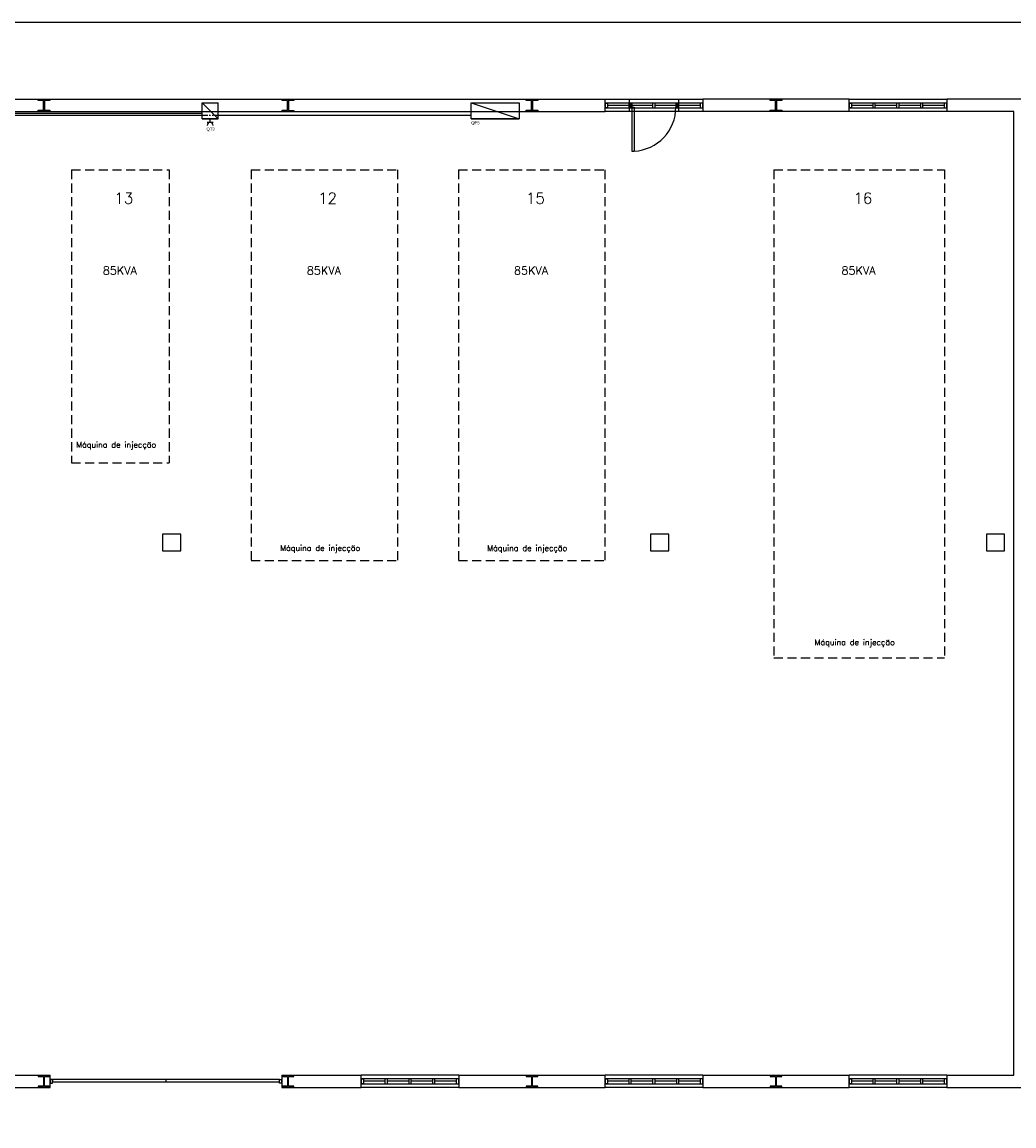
# Model space of a CAD drawing. Header units: millimetres. Extents: x -559 to 10735, y -2326 to 222.
# Tile 482 of 656: x 4065 to 4174, y -1967 to -1845. Entities that reach past the tile are written whole.
import ezdxf

# ---------------------------------------------------------------- set-up
doc = ezdxf.new("R2010")
doc.units = ezdxf.units.MM
doc.header["$LTSCALE"] = 4
doc.linetypes.add('ACANSTGB', pattern=[0.354331, 0.15748, -0.03937, 0.03937, -0.03937, 0.03937, -0.03937])
doc.linetypes.add('HIDDEN', pattern=[0.375, 0.25, -0.125])
for name, color, linetype in [('Alimentaçao dos Q.E. e Cargas', 2, 'Continuous'), ('Circuito de Tomadas', 3, 'Continuous'), ('Extremos da Area Total', 253, 'Continuous'), ('Planta Baixa', 251, 'Continuous')]:
    doc.layers.add(name, color=color, linetype=linetype)
doc.styles.add('ROMANS8', font='romans8', dxfattribs={"height": 0.2})

# ---------------------------------------------------------------- blocks, each defined once
blk = doc.blocks.new('AUW01D3S-flat-27-flat-1')
at = {"color": 9}
for p, q in [((0, 0.125), (-2, 0.125)), ((0, -0.125), (-2, -0.125))]:
    blk.add_line(p, q, dxfattribs=at)
blk = doc.blocks.new('AUD18D1S-flat-57-flat-1')
at = {"color": 9}
for p, q in [((-2, -0.125), (-2, 0.125)), ((0, 0.125), (0, -0.125))]:
    blk.add_line(p, q, dxfattribs=at)
blk = doc.blocks.new('AUD19D1S-flat-57-flat-1')
at = {"color": 9}
for p, q in [((-2, 0), (-2, 0)), ((0, 0), (0, 0))]:
    blk.add_line(p, q, dxfattribs=at)
blk = doc.blocks.new('AUD37D1S-flat-177-flat-1')
at = {"color": 9}
for p, q in [((-0.05, 0.05), (-0.05, -0.05)), ((0, 0.05), (-0.05, 0.05)), ((0, -0.05), (0, 0.05)), ((-0.05, -0.05), (0, -0.05))]:
    blk.add_line(p, q, dxfattribs=at)
at = {"color": 9, "width": 0.5, "flags": 3}
for p in [(-0.05, 0), (-0.05, -0.05)]:
    blk.add_attdef('JAMBPT', p, '', height=0.01, rotation=180, dxfattribs=at)
at = {"color": 9, "oblique": 36.8699, "width": 1.25, "flags": 3}
for p in [(-0.05, 0.05), (-0.05, 0), (-0.05, -0.05)]:
    blk.add_attdef('JAMBPT', p, '', height=0.00632, rotation=243.4349, dxfattribs=at)
blk = doc.blocks.new('AUD37D1S-flat-176-flat-1')
at = {"color": 9}
for p, q in [((0, -0.05), (0, 0.05)), ((0, 0.05), (0.05, 0.05)), ((0.05, 0.05), (0.05, -0.05)), ((0.05, -0.05), (0, -0.05))]:
    blk.add_line(p, q, dxfattribs=at)
at = {"color": 9, "text_generation_flag": 4, "width": 1.25, "flags": 3}
for p in [(0.05, 0.05), (0.05, 0), (0.05, -0.05)]:
    blk.add_attdef('JAMBPT', p, '', height=0.00632, rotation=296.5651, dxfattribs=at)
at = {"color": 9, "text_generation_flag": 4, "width": 0.5, "flags": 3}
for p in [(0.05, 0), (0.05, -0.05)]:
    blk.add_attdef('JAMBPT', p, '', height=0.01, dxfattribs=at)
blk = doc.blocks.new('AUD40D1S-flat-54-flat-1')
at = {"color": 9}
for p, q in [((-1, 0.05), (-1, -0.05)), ((1, 0.05), (-1, 0.05)), ((1, -0.05), (1, 0.05)), ((-1, -0.05), (1, -0.05))]:
    blk.add_line(p, q, dxfattribs=at)
blk = doc.blocks.new('AUD40D1S-flat-53-flat-1')
at = {"color": 9}
for p, q in [((-1, 0.05), (-1, -0.05)), ((1, 0.05), (-1, 0.05)), ((1, -0.05), (1, 0.05)), ((-1, -0.05), (1, -0.05))]:
    blk.add_line(p, q, dxfattribs=at)
blk = doc.blocks.new('AUD37D1S-flat-175-flat-1')
at = {"color": 9}
for p, q in [((-0.05, 0.05), (-0.05, -0.05)), ((0, 0.05), (-0.05, 0.05)), ((0, -0.05), (0, 0.05)), ((-0.05, -0.05), (0, -0.05))]:
    blk.add_line(p, q, dxfattribs=at)
at = {"color": 9, "width": 0.5, "flags": 3}
for p in [(-0.05, 0), (-0.05, -0.05)]:
    blk.add_attdef('JAMBPT', p, '', height=0.01, rotation=180, dxfattribs=at)
at = {"color": 9, "oblique": 36.8699, "width": 1.25, "flags": 3}
for p in [(-0.05, 0.05), (-0.05, 0), (-0.05, -0.05)]:
    blk.add_attdef('JAMBPT', p, '', height=0.00632, rotation=243.4349, dxfattribs=at)
blk = doc.blocks.new('AUD37D1S-flat-174-flat-1')
at = {"color": 9}
for p, q in [((-0.05, 0.05), (-0.05, -0.05)), ((0, 0.05), (-0.05, 0.05)), ((0, -0.05), (0, 0.05)), ((-0.05, -0.05), (0, -0.05))]:
    blk.add_line(p, q, dxfattribs=at)
at = {"color": 9, "width": 0.5, "flags": 3}
for p in [(-0.05, 0), (-0.05, -0.05)]:
    blk.add_attdef('JAMBPT', p, '', height=0.01, rotation=180, dxfattribs=at)
at = {"color": 9, "oblique": 36.8699, "width": 1.25, "flags": 3}
for p in [(-0.05, 0.05), (-0.05, 0), (-0.05, -0.05)]:
    blk.add_attdef('JAMBPT', p, '', height=0.00632, rotation=243.4349, dxfattribs=at)
blk = doc.blocks.new('AUD37D1S-flat-173-flat-1')
at = {"color": 9}
for p, q in [((-0.05, 0.05), (-0.05, -0.05)), ((0, 0.05), (-0.05, 0.05)), ((0, -0.05), (0, 0.05)), ((-0.05, -0.05), (0, -0.05))]:
    blk.add_line(p, q, dxfattribs=at)
at = {"color": 9, "width": 0.5, "flags": 3}
for p in [(-0.05, 0), (-0.05, -0.05)]:
    blk.add_attdef('JAMBPT', p, '', height=0.01, rotation=180, dxfattribs=at)
at = {"color": 9, "oblique": 36.8699, "width": 1.25, "flags": 3}
for p in [(-0.05, 0.05), (-0.05, 0), (-0.05, -0.05)]:
    blk.add_attdef('JAMBPT', p, '', height=0.00632, rotation=243.4349, dxfattribs=at)
blk = doc.blocks.new('AUW01D1S-flat-88-flat-1')
at = {"color": 9}
blk.add_line((0.21875, 0), (-0.21875, 0), dxfattribs=at)
blk = doc.blocks.new('AUW01D1S-flat-87-flat-1')
at = {"color": 9}
blk.add_line((0.21875, 0), (-0.21875, 0), dxfattribs=at)
blk = doc.blocks.new('AUW01D1S-flat-86-flat-1')
at = {"color": 9}
blk.add_line((0.21875, 0), (-0.21875, 0), dxfattribs=at)
blk = doc.blocks.new('AUW01D1S-flat-85-flat-1')
at = {"color": 9}
blk.add_line((0.21875, 0), (-0.21875, 0), dxfattribs=at)
blk = doc.blocks.new('AUW01D3S-flat-26-flat-1')
at = {"color": 9}
for p, q in [((0, 0.125), (-2, 0.125)), ((0, -0.125), (-2, -0.125))]:
    blk.add_line(p, q, dxfattribs=at)
blk = doc.blocks.new('AUD18D1S-flat-56-flat-1')
at = {"color": 9}
for p, q in [((-2, -0.125), (-2, 0.125)), ((0, 0.125), (0, -0.125))]:
    blk.add_line(p, q, dxfattribs=at)
blk = doc.blocks.new('AUD19D1S-flat-56-flat-1')
at = {"color": 9}
for p, q in [((-2, 0), (-2, 0)), ((0, 0), (0, 0))]:
    blk.add_line(p, q, dxfattribs=at)
blk = doc.blocks.new('AUD37D1S-flat-172-flat-1')
at = {"color": 9}
for p, q in [((-0.05, 0.05), (-0.05, -0.05)), ((0, 0.05), (-0.05, 0.05)), ((0, -0.05), (0, 0.05)), ((-0.05, -0.05), (0, -0.05))]:
    blk.add_line(p, q, dxfattribs=at)
at = {"color": 9, "width": 0.5, "flags": 3}
for p in [(-0.05, 0), (-0.05, -0.05)]:
    blk.add_attdef('JAMBPT', p, '', height=0.01, rotation=180, dxfattribs=at)
at = {"color": 9, "oblique": 36.8699, "width": 1.25, "flags": 3}
for p in [(-0.05, 0.05), (-0.05, 0), (-0.05, -0.05)]:
    blk.add_attdef('JAMBPT', p, '', height=0.00632, rotation=243.4349, dxfattribs=at)
blk = doc.blocks.new('AUD37D1S-flat-171-flat-1')
at = {"color": 9}
for p, q in [((0, -0.05), (0, 0.05)), ((0, 0.05), (0.05, 0.05)), ((0.05, 0.05), (0.05, -0.05)), ((0.05, -0.05), (0, -0.05))]:
    blk.add_line(p, q, dxfattribs=at)
at = {"color": 9, "text_generation_flag": 4, "width": 1.25, "flags": 3}
for p in [(0.05, 0.05), (0.05, 0), (0.05, -0.05)]:
    blk.add_attdef('JAMBPT', p, '', height=0.00632, rotation=296.5651, dxfattribs=at)
at = {"color": 9, "text_generation_flag": 4, "width": 0.5, "flags": 3}
for p in [(0.05, 0), (0.05, -0.05)]:
    blk.add_attdef('JAMBPT', p, '', height=0.01, dxfattribs=at)
blk = doc.blocks.new('AUD40D1S-flat-52-flat-1')
at = {"color": 9}
for p, q in [((-1, 0.05), (-1, -0.05)), ((1, 0.05), (-1, 0.05)), ((1, -0.05), (1, 0.05)), ((-1, -0.05), (1, -0.05))]:
    blk.add_line(p, q, dxfattribs=at)
blk = doc.blocks.new('AUD40D1S-flat-51-flat-1')
at = {"color": 9}
for p, q in [((-1, 0.05), (-1, -0.05)), ((1, 0.05), (-1, 0.05)), ((1, -0.05), (1, 0.05)), ((-1, -0.05), (1, -0.05))]:
    blk.add_line(p, q, dxfattribs=at)
blk = doc.blocks.new('AUD37D1S-flat-170-flat-1')
at = {"color": 9}
for p, q in [((-0.05, 0.05), (-0.05, -0.05)), ((0, 0.05), (-0.05, 0.05)), ((0, -0.05), (0, 0.05)), ((-0.05, -0.05), (0, -0.05))]:
    blk.add_line(p, q, dxfattribs=at)
at = {"color": 9, "width": 0.5, "flags": 3}
for p in [(-0.05, 0), (-0.05, -0.05)]:
    blk.add_attdef('JAMBPT', p, '', height=0.01, rotation=180, dxfattribs=at)
at = {"color": 9, "oblique": 36.8699, "width": 1.25, "flags": 3}
for p in [(-0.05, 0.05), (-0.05, 0), (-0.05, -0.05)]:
    blk.add_attdef('JAMBPT', p, '', height=0.00632, rotation=243.4349, dxfattribs=at)
blk = doc.blocks.new('AUD37D1S-flat-169-flat-1')
at = {"color": 9}
for p, q in [((-0.05, 0.05), (-0.05, -0.05)), ((0, 0.05), (-0.05, 0.05)), ((0, -0.05), (0, 0.05)), ((-0.05, -0.05), (0, -0.05))]:
    blk.add_line(p, q, dxfattribs=at)
at = {"color": 9, "width": 0.5, "flags": 3}
for p in [(-0.05, 0), (-0.05, -0.05)]:
    blk.add_attdef('JAMBPT', p, '', height=0.01, rotation=180, dxfattribs=at)
at = {"color": 9, "oblique": 36.8699, "width": 1.25, "flags": 3}
for p in [(-0.05, 0.05), (-0.05, 0), (-0.05, -0.05)]:
    blk.add_attdef('JAMBPT', p, '', height=0.00632, rotation=243.4349, dxfattribs=at)
blk = doc.blocks.new('AUD37D1S-flat-168-flat-1')
at = {"color": 9}
for p, q in [((-0.05, 0.05), (-0.05, -0.05)), ((0, 0.05), (-0.05, 0.05)), ((0, -0.05), (0, 0.05)), ((-0.05, -0.05), (0, -0.05))]:
    blk.add_line(p, q, dxfattribs=at)
at = {"color": 9, "width": 0.5, "flags": 3}
for p in [(-0.05, 0), (-0.05, -0.05)]:
    blk.add_attdef('JAMBPT', p, '', height=0.01, rotation=180, dxfattribs=at)
at = {"color": 9, "oblique": 36.8699, "width": 1.25, "flags": 3}
for p in [(-0.05, 0.05), (-0.05, 0), (-0.05, -0.05)]:
    blk.add_attdef('JAMBPT', p, '', height=0.00632, rotation=243.4349, dxfattribs=at)
blk = doc.blocks.new('AUW01D1S-flat-84-flat-1')
at = {"color": 9}
blk.add_line((0.21875, 0), (-0.21875, 0), dxfattribs=at)
blk = doc.blocks.new('AUW01D1S-flat-83-flat-1')
at = {"color": 9}
blk.add_line((0.21875, 0), (-0.21875, 0), dxfattribs=at)
blk = doc.blocks.new('AUW01D1S-flat-82-flat-1')
at = {"color": 9}
blk.add_line((0.21875, 0), (-0.21875, 0), dxfattribs=at)
blk = doc.blocks.new('AUW01D1S-flat-81-flat-1')
at = {"color": 9}
blk.add_line((0.21875, 0), (-0.21875, 0), dxfattribs=at)
blk = doc.blocks.new('AUW01D3S-flat-25-flat-1')
at = {"color": 9}
for p, q in [((0, 0.125), (-2, 0.125)), ((0, -0.125), (-2, -0.125))]:
    blk.add_line(p, q, dxfattribs=at)
blk = doc.blocks.new('AUD18D1S-flat-55-flat-1')
at = {"color": 9}
for p, q in [((-2, -0.125), (-2, 0.125)), ((0, 0.125), (0, -0.125))]:
    blk.add_line(p, q, dxfattribs=at)
blk = doc.blocks.new('AUD19D1S-flat-55-flat-1')
at = {"color": 9}
for p, q in [((-2, 0), (-2, 0)), ((0, 0), (0, 0))]:
    blk.add_line(p, q, dxfattribs=at)
blk = doc.blocks.new('AUD37D1S-flat-167-flat-1')
at = {"color": 9}
for p, q in [((-0.05, 0.05), (-0.05, -0.05)), ((0, 0.05), (-0.05, 0.05)), ((0, -0.05), (0, 0.05)), ((-0.05, -0.05), (0, -0.05))]:
    blk.add_line(p, q, dxfattribs=at)
at = {"color": 9, "width": 0.5, "flags": 3}
for p in [(-0.05, 0), (-0.05, -0.05)]:
    blk.add_attdef('JAMBPT', p, '', height=0.01, rotation=180, dxfattribs=at)
at = {"color": 9, "oblique": 36.8699, "width": 1.25, "flags": 3}
for p in [(-0.05, 0.05), (-0.05, 0), (-0.05, -0.05)]:
    blk.add_attdef('JAMBPT', p, '', height=0.00632, rotation=243.4349, dxfattribs=at)
blk = doc.blocks.new('AUD37D1S-flat-166-flat-1')
at = {"color": 9}
for p, q in [((0, -0.05), (0, 0.05)), ((0, 0.05), (0.05, 0.05)), ((0.05, 0.05), (0.05, -0.05)), ((0.05, -0.05), (0, -0.05))]:
    blk.add_line(p, q, dxfattribs=at)
at = {"color": 9, "text_generation_flag": 4, "width": 1.25, "flags": 3}
for p in [(0.05, 0.05), (0.05, 0), (0.05, -0.05)]:
    blk.add_attdef('JAMBPT', p, '', height=0.00632, rotation=296.5651, dxfattribs=at)
at = {"color": 9, "text_generation_flag": 4, "width": 0.5, "flags": 3}
for p in [(0.05, 0), (0.05, -0.05)]:
    blk.add_attdef('JAMBPT', p, '', height=0.01, dxfattribs=at)
blk = doc.blocks.new('AUD40D1S-flat-50-flat-1')
at = {"color": 9}
for p, q in [((-1, 0.05), (-1, -0.05)), ((1, 0.05), (-1, 0.05)), ((1, -0.05), (1, 0.05)), ((-1, -0.05), (1, -0.05))]:
    blk.add_line(p, q, dxfattribs=at)
blk = doc.blocks.new('AUD40D1S-flat-49-flat-1')
at = {"color": 9}
for p, q in [((-1, 0.05), (-1, -0.05)), ((1, 0.05), (-1, 0.05)), ((1, -0.05), (1, 0.05)), ((-1, -0.05), (1, -0.05))]:
    blk.add_line(p, q, dxfattribs=at)
blk = doc.blocks.new('AUD37D1S-flat-165-flat-1')
at = {"color": 9}
for p, q in [((-0.05, 0.05), (-0.05, -0.05)), ((0, 0.05), (-0.05, 0.05)), ((0, -0.05), (0, 0.05)), ((-0.05, -0.05), (0, -0.05))]:
    blk.add_line(p, q, dxfattribs=at)
at = {"color": 9, "width": 0.5, "flags": 3}
for p in [(-0.05, 0), (-0.05, -0.05)]:
    blk.add_attdef('JAMBPT', p, '', height=0.01, rotation=180, dxfattribs=at)
at = {"color": 9, "oblique": 36.8699, "width": 1.25, "flags": 3}
for p in [(-0.05, 0.05), (-0.05, 0), (-0.05, -0.05)]:
    blk.add_attdef('JAMBPT', p, '', height=0.00632, rotation=243.4349, dxfattribs=at)
blk = doc.blocks.new('AUD37D1S-flat-164-flat-1')
at = {"color": 9}
for p, q in [((-0.05, 0.05), (-0.05, -0.05)), ((0, 0.05), (-0.05, 0.05)), ((0, -0.05), (0, 0.05)), ((-0.05, -0.05), (0, -0.05))]:
    blk.add_line(p, q, dxfattribs=at)
at = {"color": 9, "width": 0.5, "flags": 3}
for p in [(-0.05, 0), (-0.05, -0.05)]:
    blk.add_attdef('JAMBPT', p, '', height=0.01, rotation=180, dxfattribs=at)
at = {"color": 9, "oblique": 36.8699, "width": 1.25, "flags": 3}
for p in [(-0.05, 0.05), (-0.05, 0), (-0.05, -0.05)]:
    blk.add_attdef('JAMBPT', p, '', height=0.00632, rotation=243.4349, dxfattribs=at)
blk = doc.blocks.new('AUD37D1S-flat-163-flat-1')
at = {"color": 9}
for p, q in [((-0.05, 0.05), (-0.05, -0.05)), ((0, 0.05), (-0.05, 0.05)), ((0, -0.05), (0, 0.05)), ((-0.05, -0.05), (0, -0.05))]:
    blk.add_line(p, q, dxfattribs=at)
at = {"color": 9, "width": 0.5, "flags": 3}
for p in [(-0.05, 0), (-0.05, -0.05)]:
    blk.add_attdef('JAMBPT', p, '', height=0.01, rotation=180, dxfattribs=at)
at = {"color": 9, "oblique": 36.8699, "width": 1.25, "flags": 3}
for p in [(-0.05, 0.05), (-0.05, 0), (-0.05, -0.05)]:
    blk.add_attdef('JAMBPT', p, '', height=0.00632, rotation=243.4349, dxfattribs=at)
blk = doc.blocks.new('AUW01D1S-flat-80-flat-1')
at = {"color": 9}
blk.add_line((0.21875, 0), (-0.21875, 0), dxfattribs=at)
blk = doc.blocks.new('AUW01D1S-flat-79-flat-1')
at = {"color": 9}
blk.add_line((0.21875, 0), (-0.21875, 0), dxfattribs=at)
blk = doc.blocks.new('AUW01D1S-flat-78-flat-1')
at = {"color": 9}
blk.add_line((0.21875, 0), (-0.21875, 0), dxfattribs=at)
blk = doc.blocks.new('AUW01D1S-flat-77-flat-1')
at = {"color": 9}
blk.add_line((0.21875, 0), (-0.21875, 0), dxfattribs=at)
blk = doc.blocks.new('AUW01D3S-flat-24-flat-1')
at = {"color": 9}
for p, q in [((0, 0.125), (-2, 0.125)), ((0, -0.125), (-2, -0.125))]:
    blk.add_line(p, q, dxfattribs=at)
blk = doc.blocks.new('AUD18D1S-flat-54-flat-1')
at = {"color": 9}
for p, q in [((-2, -0.125), (-2, 0.125)), ((0, 0.125), (0, -0.125))]:
    blk.add_line(p, q, dxfattribs=at)
blk = doc.blocks.new('AUD19D1S-flat-54-flat-1')
at = {"color": 9}
for p, q in [((-2, 0), (-2, 0)), ((0, 0), (0, 0))]:
    blk.add_line(p, q, dxfattribs=at)
blk = doc.blocks.new('AUD37D1S-flat-162-flat-1')
at = {"color": 9}
for p, q in [((-0.05, 0.05), (-0.05, -0.05)), ((0, 0.05), (-0.05, 0.05)), ((0, -0.05), (0, 0.05)), ((-0.05, -0.05), (0, -0.05))]:
    blk.add_line(p, q, dxfattribs=at)
at = {"color": 9, "width": 0.5, "flags": 3}
for p in [(-0.05, 0), (-0.05, -0.05)]:
    blk.add_attdef('JAMBPT', p, '', height=0.01, rotation=180, dxfattribs=at)
at = {"color": 9, "oblique": 36.8699, "width": 1.25, "flags": 3}
for p in [(-0.05, 0.05), (-0.05, 0), (-0.05, -0.05)]:
    blk.add_attdef('JAMBPT', p, '', height=0.00632, rotation=243.4349, dxfattribs=at)
blk = doc.blocks.new('AUD37D1S-flat-161-flat-1')
at = {"color": 9}
for p, q in [((0, -0.05), (0, 0.05)), ((0, 0.05), (0.05, 0.05)), ((0.05, 0.05), (0.05, -0.05)), ((0.05, -0.05), (0, -0.05))]:
    blk.add_line(p, q, dxfattribs=at)
at = {"color": 9, "text_generation_flag": 4, "width": 1.25, "flags": 3}
for p in [(0.05, 0.05), (0.05, 0), (0.05, -0.05)]:
    blk.add_attdef('JAMBPT', p, '', height=0.00632, rotation=296.5651, dxfattribs=at)
at = {"color": 9, "text_generation_flag": 4, "width": 0.5, "flags": 3}
for p in [(0.05, 0), (0.05, -0.05)]:
    blk.add_attdef('JAMBPT', p, '', height=0.01, dxfattribs=at)
blk = doc.blocks.new('AUD40D1S-flat-48-flat-1')
at = {"color": 9}
for p, q in [((-1, 0.05), (-1, -0.05)), ((1, 0.05), (-1, 0.05)), ((1, -0.05), (1, 0.05)), ((-1, -0.05), (1, -0.05))]:
    blk.add_line(p, q, dxfattribs=at)
blk = doc.blocks.new('AUD40D1S-flat-47-flat-1')
at = {"color": 9}
for p, q in [((-1, 0.05), (-1, -0.05)), ((1, 0.05), (-1, 0.05)), ((1, -0.05), (1, 0.05)), ((-1, -0.05), (1, -0.05))]:
    blk.add_line(p, q, dxfattribs=at)
blk = doc.blocks.new('AUD37D1S-flat-160-flat-1')
at = {"color": 9}
for p, q in [((-0.05, 0.05), (-0.05, -0.05)), ((0, 0.05), (-0.05, 0.05)), ((0, -0.05), (0, 0.05)), ((-0.05, -0.05), (0, -0.05))]:
    blk.add_line(p, q, dxfattribs=at)
at = {"color": 9, "width": 0.5, "flags": 3}
for p in [(-0.05, 0), (-0.05, -0.05)]:
    blk.add_attdef('JAMBPT', p, '', height=0.01, rotation=180, dxfattribs=at)
at = {"color": 9, "oblique": 36.8699, "width": 1.25, "flags": 3}
for p in [(-0.05, 0.05), (-0.05, 0), (-0.05, -0.05)]:
    blk.add_attdef('JAMBPT', p, '', height=0.00632, rotation=243.4349, dxfattribs=at)
blk = doc.blocks.new('AUD37D1S-flat-159-flat-1')
at = {"color": 9}
for p, q in [((-0.05, 0.05), (-0.05, -0.05)), ((0, 0.05), (-0.05, 0.05)), ((0, -0.05), (0, 0.05)), ((-0.05, -0.05), (0, -0.05))]:
    blk.add_line(p, q, dxfattribs=at)
at = {"color": 9, "width": 0.5, "flags": 3}
for p in [(-0.05, 0), (-0.05, -0.05)]:
    blk.add_attdef('JAMBPT', p, '', height=0.01, rotation=180, dxfattribs=at)
at = {"color": 9, "oblique": 36.8699, "width": 1.25, "flags": 3}
for p in [(-0.05, 0.05), (-0.05, 0), (-0.05, -0.05)]:
    blk.add_attdef('JAMBPT', p, '', height=0.00632, rotation=243.4349, dxfattribs=at)
blk = doc.blocks.new('AUD37D1S-flat-158-flat-1')
at = {"color": 9}
for p, q in [((-0.05, 0.05), (-0.05, -0.05)), ((0, 0.05), (-0.05, 0.05)), ((0, -0.05), (0, 0.05)), ((-0.05, -0.05), (0, -0.05))]:
    blk.add_line(p, q, dxfattribs=at)
at = {"color": 9, "width": 0.5, "flags": 3}
for p in [(-0.05, 0), (-0.05, -0.05)]:
    blk.add_attdef('JAMBPT', p, '', height=0.01, rotation=180, dxfattribs=at)
at = {"color": 9, "oblique": 36.8699, "width": 1.25, "flags": 3}
for p in [(-0.05, 0.05), (-0.05, 0), (-0.05, -0.05)]:
    blk.add_attdef('JAMBPT', p, '', height=0.00632, rotation=243.4349, dxfattribs=at)
blk = doc.blocks.new('AUW01D1S-flat-76-flat-1')
at = {"color": 9}
blk.add_line((0.21875, 0), (-0.21875, 0), dxfattribs=at)
blk = doc.blocks.new('AUW01D1S-flat-75-flat-1')
at = {"color": 9}
blk.add_line((0.21875, 0), (-0.21875, 0), dxfattribs=at)
blk = doc.blocks.new('AUW01D1S-flat-74-flat-1')
at = {"color": 9}
blk.add_line((0.21875, 0), (-0.21875, 0), dxfattribs=at)
blk = doc.blocks.new('AUW01D1S-flat-73-flat-1')
at = {"color": 9}
blk.add_line((0.21875, 0), (-0.21875, 0), dxfattribs=at)
blk = doc.blocks.new('AUW01D3S-flat-23-flat-1')
at = {"color": 9}
for p, q in [((0, 0.125), (-2, 0.125)), ((0, -0.125), (-2, -0.125))]:
    blk.add_line(p, q, dxfattribs=at)
blk = doc.blocks.new('AUD18D1S-flat-53-flat-1')
at = {"color": 9}
for p, q in [((-2, -0.125), (-2, 0.125)), ((0, 0.125), (0, -0.125))]:
    blk.add_line(p, q, dxfattribs=at)
blk = doc.blocks.new('AUD19D1S-flat-53-flat-1')
at = {"color": 9}
for p, q in [((-2, 0), (-2, 0)), ((0, 0), (0, 0))]:
    blk.add_line(p, q, dxfattribs=at)
blk = doc.blocks.new('AUD37D1S-flat-157-flat-1')
at = {"color": 9}
for p, q in [((-0.05, 0.05), (-0.05, -0.05)), ((0, 0.05), (-0.05, 0.05)), ((0, -0.05), (0, 0.05)), ((-0.05, -0.05), (0, -0.05))]:
    blk.add_line(p, q, dxfattribs=at)
at = {"color": 9, "width": 0.5, "flags": 3}
for p in [(-0.05, 0), (-0.05, -0.05)]:
    blk.add_attdef('JAMBPT', p, '', height=0.01, rotation=180, dxfattribs=at)
at = {"color": 9, "oblique": 36.8699, "width": 1.25, "flags": 3}
for p in [(-0.05, 0.05), (-0.05, 0), (-0.05, -0.05)]:
    blk.add_attdef('JAMBPT', p, '', height=0.00632, rotation=243.4349, dxfattribs=at)
blk = doc.blocks.new('AUD37D1S-flat-156-flat-1')
at = {"color": 9}
for p, q in [((0, -0.05), (0, 0.05)), ((0, 0.05), (0.05, 0.05)), ((0.05, 0.05), (0.05, -0.05)), ((0.05, -0.05), (0, -0.05))]:
    blk.add_line(p, q, dxfattribs=at)
at = {"color": 9, "text_generation_flag": 4, "width": 1.25, "flags": 3}
for p in [(0.05, 0.05), (0.05, 0), (0.05, -0.05)]:
    blk.add_attdef('JAMBPT', p, '', height=0.00632, rotation=296.5651, dxfattribs=at)
at = {"color": 9, "text_generation_flag": 4, "width": 0.5, "flags": 3}
for p in [(0.05, 0), (0.05, -0.05)]:
    blk.add_attdef('JAMBPT', p, '', height=0.01, dxfattribs=at)
blk = doc.blocks.new('AUD40D1S-flat-46-flat-1')
at = {"color": 9}
for p, q in [((-1, 0.05), (-1, -0.05)), ((1, 0.05), (-1, 0.05)), ((1, -0.05), (1, 0.05)), ((-1, -0.05), (1, -0.05))]:
    blk.add_line(p, q, dxfattribs=at)
blk = doc.blocks.new('AUD40D1S-flat-45-flat-1')
at = {"color": 9}
for p, q in [((-1, 0.05), (-1, -0.05)), ((1, 0.05), (-1, 0.05)), ((1, -0.05), (1, 0.05)), ((-1, -0.05), (1, -0.05))]:
    blk.add_line(p, q, dxfattribs=at)
blk = doc.blocks.new('AUD37D1S-flat-155-flat-1')
at = {"color": 9}
for p, q in [((-0.05, 0.05), (-0.05, -0.05)), ((0, 0.05), (-0.05, 0.05)), ((0, -0.05), (0, 0.05)), ((-0.05, -0.05), (0, -0.05))]:
    blk.add_line(p, q, dxfattribs=at)
at = {"color": 9, "width": 0.5, "flags": 3}
for p in [(-0.05, 0), (-0.05, -0.05)]:
    blk.add_attdef('JAMBPT', p, '', height=0.01, rotation=180, dxfattribs=at)
at = {"color": 9, "oblique": 36.8699, "width": 1.25, "flags": 3}
for p in [(-0.05, 0.05), (-0.05, 0), (-0.05, -0.05)]:
    blk.add_attdef('JAMBPT', p, '', height=0.00632, rotation=243.4349, dxfattribs=at)
blk = doc.blocks.new('AUD37D1S-flat-154-flat-1')
at = {"color": 9}
for p, q in [((-0.05, 0.05), (-0.05, -0.05)), ((0, 0.05), (-0.05, 0.05)), ((0, -0.05), (0, 0.05)), ((-0.05, -0.05), (0, -0.05))]:
    blk.add_line(p, q, dxfattribs=at)
at = {"color": 9, "width": 0.5, "flags": 3}
for p in [(-0.05, 0), (-0.05, -0.05)]:
    blk.add_attdef('JAMBPT', p, '', height=0.01, rotation=180, dxfattribs=at)
at = {"color": 9, "oblique": 36.8699, "width": 1.25, "flags": 3}
for p in [(-0.05, 0.05), (-0.05, 0), (-0.05, -0.05)]:
    blk.add_attdef('JAMBPT', p, '', height=0.00632, rotation=243.4349, dxfattribs=at)
blk = doc.blocks.new('AUD37D1S-flat-153-flat-1')
at = {"color": 9}
for p, q in [((-0.05, 0.05), (-0.05, -0.05)), ((0, 0.05), (-0.05, 0.05)), ((0, -0.05), (0, 0.05)), ((-0.05, -0.05), (0, -0.05))]:
    blk.add_line(p, q, dxfattribs=at)
at = {"color": 9, "width": 0.5, "flags": 3}
for p in [(-0.05, 0), (-0.05, -0.05)]:
    blk.add_attdef('JAMBPT', p, '', height=0.01, rotation=180, dxfattribs=at)
at = {"color": 9, "oblique": 36.8699, "width": 1.25, "flags": 3}
for p in [(-0.05, 0.05), (-0.05, 0), (-0.05, -0.05)]:
    blk.add_attdef('JAMBPT', p, '', height=0.00632, rotation=243.4349, dxfattribs=at)
blk = doc.blocks.new('AUW01D1S-flat-72-flat-1')
at = {"color": 9}
blk.add_line((0.21875, 0), (-0.21875, 0), dxfattribs=at)
blk = doc.blocks.new('AUW01D1S-flat-71-flat-1')
at = {"color": 9}
blk.add_line((0.21875, 0), (-0.21875, 0), dxfattribs=at)
blk = doc.blocks.new('AUW01D1S-flat-70-flat-1')
at = {"color": 9}
blk.add_line((0.21875, 0), (-0.21875, 0), dxfattribs=at)
blk = doc.blocks.new('AUW01D1S-flat-69-flat-1')
at = {"color": 9}
blk.add_line((0.21875, 0), (-0.21875, 0), dxfattribs=at)
blk = doc.blocks.new('AUD18D1S-flat-22-flat-1')
at = {"color": 9}
for p, q in [((0, -0.125), (0, 0.125)), ((4.75, 0.125), (4.75, -0.125))]:
    blk.add_line(p, q, dxfattribs=at)
blk = doc.blocks.new('AUD19D1S-flat-22-flat-1')
at = {"color": 9}
for p, q in [((0, 0), (0, 0)), ((4.75, 0), (4.75, 0))]:
    blk.add_line(p, q, dxfattribs=at)
blk = doc.blocks.new('AUD37D1S-flat-62-flat-1')
at = {"color": 9}
for p, q in [((0, 0.0375), (0, -0.0375)), ((0.05, 0.0375), (0, 0.0375)), ((0.05, -0.0375), (0.05, 0.0375)), ((0, -0.0375), (0.05, -0.0375))]:
    blk.add_line(p, q, dxfattribs=at)
at = {"color": 9, "oblique": 22.61986, "width": 1.083333, "flags": 3}
for p in [(0.05, 0.0375), (0.05, 0), (0.05, -0.0375)]:
    blk.add_attdef('JAMBPT', p, '', height=0.00588, rotation=56.30993, dxfattribs=at)
at = {"color": 9, "width": 0.666667, "flags": 3}
for p in [(0.05, 0.0375), (0.05, 0)]:
    blk.add_attdef('JAMBPT', p, '', height=0.0075, dxfattribs=at)
blk = doc.blocks.new('AUD37D1S-flat-61-flat-1')
at = {"color": 9}
for p, q in [((-0.05, 0.0375), (0, 0.0375)), ((-0.05, -0.0375), (-0.05, 0.0375)), ((0, 0.0375), (0, -0.0375)), ((0, -0.0375), (-0.05, -0.0375))]:
    blk.add_line(p, q, dxfattribs=at)
at = {"color": 9, "text_generation_flag": 4, "flags": 3}
for p, height, rotation, width in [((-0.05, 0.0375), 0.0075, 180, 0.666667), ((-0.05, 0), 0.0075, 180, 0.666667), ((-0.05, 0.0375), 0.00588, 123.69007, 1.083333), ((-0.05, 0), 0.00588, 123.69007, 1.083333), ((-0.05, -0.0375), 0.00588, 123.69007, 1.083333)]:
    blk.add_attdef('JAMBPT', p, '', height=height, rotation=rotation, dxfattribs=dict(at, width=width))
blk = doc.blocks.new('AUD41D1S-flat-12-flat-1')
at = {"color": 9}
for p, q in [((-2.375, 0.0375), (-2.375, -0.0375)), ((2.375, -0.0375), (2.375, 0.0375))]:
    blk.add_line(p, q, dxfattribs=at)
blk = doc.blocks.new('AUD10D1S-flat-1-flat-1')
at = {"color": 9}
for p, q in [((0, 0), (0, -0.05)), ((4.65, 0), (0, 0)), ((4.65, -0.05), (4.65, 0)), ((0, -0.05), (4.65, -0.05))]:
    blk.add_line(p, q, dxfattribs=at)
blk = doc.blocks.new('AUD18D1S-flat-21-flat-1')
at = {"color": 9}
for p, q in [((-1, -0.125), (-1, 0.125)), ((0, 0.125), (0, -0.125))]:
    blk.add_line(p, q, dxfattribs=at)
blk = doc.blocks.new('AUD19D1S-flat-21-flat-1')
at = {"color": 9}
for p, q in [((0, 0), (0, 0)), ((-1, 0), (-1, 0))]:
    blk.add_line(p, q, dxfattribs=at)
blk = doc.blocks.new('AUD37D1S-flat-60-flat-1')
at = {"color": 9}
for p, q in [((-0.05, 0.0375), (-0.05, -0.0375)), ((0, 0.0375), (-0.05, 0.0375)), ((0, -0.0375), (0, 0.0375)), ((-0.05, -0.0375), (0, -0.0375))]:
    blk.add_line(p, q, dxfattribs=at)
at = {"color": 9, "width": 0.666667, "flags": 3}
for p in [(-0.05, 0), (-0.05, -0.0375)]:
    blk.add_attdef('JAMBPT', p, '', height=0.0075, rotation=180, dxfattribs=at)
at = {"color": 9, "oblique": 22.61986, "width": 1.083333, "flags": 3}
for p in [(-0.05, 0.0375), (-0.05, 0), (-0.05, -0.0375)]:
    blk.add_attdef('JAMBPT', p, '', height=0.00588, rotation=236.30993, dxfattribs=at)
blk = doc.blocks.new('AUD37D1S-flat-59-flat-1')
at = {"color": 9}
for p, q in [((0, -0.0375), (0, 0.0375)), ((0, 0.0375), (0.05, 0.0375)), ((0.05, 0.0375), (0.05, -0.0375)), ((0.05, -0.0375), (0, -0.0375))]:
    blk.add_line(p, q, dxfattribs=at)
at = {"color": 9, "text_generation_flag": 4, "width": 1.083333, "flags": 3}
for p in [(0.05, 0.0375), (0.05, 0), (0.05, -0.0375)]:
    blk.add_attdef('JAMBPT', p, '', height=0.00588, rotation=303.69007, dxfattribs=at)
at = {"color": 9, "text_generation_flag": 4, "width": 0.666667, "flags": 3}
for p in [(0.05, 0), (0.05, -0.0375)]:
    blk.add_attdef('JAMBPT', p, '', height=0.0075, dxfattribs=at)
blk = doc.blocks.new('AUD41D1S-flat-11-flat-1')
at = {"color": 9}
for p, q in [((-0.5, 0.0375), (-0.5, -0.0375)), ((0.5, -0.0375), (0.5, 0.0375))]:
    blk.add_line(p, q, dxfattribs=at)
blk = doc.blocks.new('AUD29D1S-flat-15-flat-1')
at = {"color": 9}
for p, q in [((-0.45, 0), (-0.406, 0)), ((-0.45, 0), (-0.45, -0.9)), ((-0.406, 0), (-0.406, -0.9)), ((-0.45, -0.9), (-0.406, -0.9))]:
    blk.add_line(p, q, dxfattribs=at)
blk.add_ellipse((-0.45, 0), major_axis=(-0.636, -0.636), ratio=1, start_param=0.834028, end_param=2.356194, dxfattribs=at)

msp = doc.modelspace()

# ---------------------------------------------------------------- linework, layer by layer
at = {"layer": 'Alimentaçao dos Q.E. e Cargas', "color": 9, "true_color": 0xc7c8ca}
for p, q in [((4114.25, -1854.31), (4119.52, -1856.08)), ((4061.02, -1855.66), (4084.6, -1855.66)), ((4086.37, -1855.66), (4114.25, -1855.66)), ((4114.25, -1856.08), (4116.88, -1856.08)), ((4116.88, -1856.08), (4119.52, -1856.08))]:
    msp.add_line(p, q, dxfattribs=at)
msp.add_lwpolyline([(4114.25, -1854.31), (4119.52, -1854.31), (4119.52, -1856.08), (4114.25, -1856.08)], close=True, dxfattribs=at)
at = {"layer": 'Circuito de Tomadas'}
for p, q in [((4084.6, -1854.31), (4086.37, -1856.08)), ((4086.37, -1856.08), (4086.37, -1854.31)), ((4084.6, -1856.08), (4086.37, -1856.08)), ((4085.82, -1856.46), (4085.15, -1856.46)), ((4085.49, -1856.46), (4085.49, -1856.08))]:
    msp.add_line(p, q, dxfattribs=at)
at = {"layer": 'Circuito de Tomadas', "color": 94}
msp.add_line((4061.02, -1855.46), (4084.6, -1855.46), dxfattribs=at)
at = {"layer": 'Circuito de Tomadas', "color": 9, "linetype": 'ACANSTGB', "true_color": 0xc7c8ca}
msp.add_line((4084.6, -1855.66), (4086.37, -1855.66), dxfattribs=at)
at = {"layer": 'Circuito de Tomadas'}
msp.add_lwpolyline([(4086.37, -1856.08), (4084.6, -1856.08), (4084.6, -1854.31), (4086.37, -1854.31)], dxfattribs=at)
msp.add_arc((4085.49, -1856.8), 0.335, 0, 180, dxfattribs=at)
at = {"layer": 'Extremos da Area Total'}
msp.add_lwpolyline([(3685.39, -1862.34), (3685.39, -1845.41), (4188.19, -1845.41), (4188.19, -1990.69), (3685.39, -1990.69), (3685.39, -1865.19)], dxfattribs=at)
at = {"layer": 'Planta Baixa'}
for p, q in [((3829.41, -1853.92), (4129, -1853.92)), ((4155.88, -1853.92), (4139.76, -1853.92)), ((4175.37, -1853.92), (4166.64, -1853.92)), ((3829.41, -1855.27), (4129, -1855.27)), ((4155.88, -1855.27), (4139.76, -1855.27)), ((4174.03, -1855.27), (4166.64, -1855.27)), ((4174.03, -1961.45), (4174.03, -1855.27)), ((4059.11, -1961.45), (4067.85, -1961.45)), ((4093.39, -1961.45), (4102.12, -1961.45)), ((4112.87, -1961.45), (4129, -1961.45)), ((4139.76, -1961.45), (4155.88, -1961.45)), ((4166.64, -1961.45), (4174.03, -1961.45)), ((4059.11, -1962.79), (4067.85, -1962.79)), ((4080.62, -1961.92), (4080.62, -1962.19)), ((4093.39, -1962.79), (4102.12, -1962.79)), ((4112.87, -1962.79), (4129, -1962.79)), ((4139.76, -1962.79), (4155.88, -1962.79)), ((4166.64, -1962.79), (4175.37, -1962.79))]:
    msp.add_line(p, q, dxfattribs=at)
at = {"layer": 'Planta Baixa', "linetype": 'HIDDEN'}
for p, q in [((4070.22, -1861.71), (4080.97, -1861.71)), ((4070.22, -1861.71), (4070.22, -1893.97)), ((4080.97, -1861.71), (4080.97, -1893.97)), ((4090, -1861.71), (4106.13, -1861.71)), ((4090, -1861.71), (4090, -1904.72)), ((4106.13, -1861.71), (4106.13, -1904.72)), ((4112.85, -1861.71), (4112.85, -1904.72)), ((4112.85, -1861.71), (4128.98, -1861.71)), ((4128.98, -1861.71), (4128.98, -1904.72)), ((4147.58, -1861.71), (4166.4, -1861.71)), ((4147.58, -1861.71), (4147.58, -1915.47)), ((4166.4, -1861.71), (4166.4, -1915.47)), ((4070.22, -1893.97), (4080.97, -1893.97)), ((4090, -1904.72), (4106.13, -1904.72)), ((4112.85, -1904.72), (4128.98, -1904.72)), ((4147.58, -1915.47), (4166.4, -1915.47))]:
    msp.add_line(p, q, dxfattribs=at)
at = {"layer": 'Planta Baixa'}
for points in [[(4067.82, -1853.95), (4067.82, -1854.06), (4067.28, -1854.06, 0.414214), (4067.23, -1854.11), (4067.23, -1855.08, 0.414214), (4067.28, -1855.13), (4067.82, -1855.13), (4067.82, -1855.24), (4066.53, -1855.24), (4066.53, -1855.13), (4067.07, -1855.13, 0.414214), (4067.12, -1855.08), (4067.12, -1854.11, 0.414214), (4067.07, -1854.06), (4066.53, -1854.06), (4066.53, -1853.95)], [(4094.71, -1853.96), (4094.71, -1854.06), (4094.17, -1854.06, 0.414214), (4094.12, -1854.11), (4094.11, -1855.08, 0.414214), (4094.16, -1855.13), (4094.7, -1855.14), (4094.7, -1855.25), (4093.41, -1855.24), (4093.41, -1855.13), (4093.95, -1855.13, 0.414214), (4094, -1855.08), (4094.01, -1854.11, 0.414214), (4093.95, -1854.06), (4093.42, -1854.05), (4093.42, -1853.94)], [(4121.58, -1853.95), (4121.58, -1854.06), (4121.05, -1854.06, 0.414214), (4120.99, -1854.11), (4120.99, -1855.08, 0.414214), (4121.05, -1855.13), (4121.58, -1855.13), (4121.58, -1855.24), (4120.29, -1855.24), (4120.29, -1855.13), (4120.83, -1855.13, 0.414214), (4120.89, -1855.08), (4120.89, -1854.11, 0.414214), (4120.83, -1854.06), (4120.29, -1854.06), (4120.29, -1853.95)], [(4148.47, -1853.95), (4148.47, -1854.06), (4147.93, -1854.06, 0.414214), (4147.87, -1854.11), (4147.87, -1855.08, 0.414214), (4147.93, -1855.13), (4148.47, -1855.13), (4148.47, -1855.24), (4147.17, -1855.24), (4147.17, -1855.13), (4147.71, -1855.13, 0.414214), (4147.77, -1855.08), (4147.77, -1854.11, 0.414214), (4147.71, -1854.06), (4147.17, -1854.06), (4147.17, -1853.95)], [(4067.82, -1962.76), (4067.82, -1962.66), (4067.28, -1962.66, -0.414214), (4067.23, -1962.6), (4067.23, -1961.64, -0.414214), (4067.28, -1961.58), (4067.82, -1961.58), (4067.82, -1961.47), (4066.53, -1961.47), (4066.53, -1961.58), (4067.07, -1961.58, -0.414214), (4067.12, -1961.64), (4067.12, -1962.6, -0.414214), (4067.07, -1962.66), (4066.53, -1962.66), (4066.53, -1962.76)], [(4094.71, -1962.76), (4094.71, -1962.65), (4094.17, -1962.66, -0.414214), (4094.12, -1962.6), (4094.11, -1961.64, -0.414214), (4094.16, -1961.58), (4094.7, -1961.58), (4094.7, -1961.47), (4093.41, -1961.48), (4093.41, -1961.59), (4093.95, -1961.58, -0.414214), (4094, -1961.64), (4094.01, -1962.6, -0.414214), (4093.95, -1962.66), (4093.42, -1962.66), (4093.42, -1962.77)], [(4121.58, -1962.76), (4121.58, -1962.66), (4121.05, -1962.66, -0.414214), (4120.99, -1962.6), (4120.99, -1961.64, -0.414214), (4121.05, -1961.58), (4121.58, -1961.58), (4121.58, -1961.47), (4120.29, -1961.47), (4120.29, -1961.58), (4120.83, -1961.58, -0.414214), (4120.89, -1961.64), (4120.89, -1962.6, -0.414214), (4120.83, -1962.66), (4120.29, -1962.66), (4120.29, -1962.76)], [(4148.47, -1962.76), (4148.47, -1962.66), (4147.93, -1962.66, -0.414214), (4147.87, -1962.6), (4147.87, -1961.64, -0.414214), (4147.93, -1961.58), (4148.47, -1961.58), (4148.47, -1961.47), (4147.17, -1961.47), (4147.17, -1961.58), (4147.71, -1961.58, -0.414214), (4147.77, -1961.64), (4147.77, -1962.6, -0.414214), (4147.71, -1962.66), (4147.17, -1962.66), (4147.17, -1962.76)]]:
    msp.add_lwpolyline(points, format="xyb", close=True, dxfattribs=at)
for points in [[(4080.25, -1903.67), (4082.25, -1903.67), (4082.25, -1901.82), (4080.25, -1901.82)], [(4134.01, -1903.67), (4136.02, -1903.67), (4136.02, -1901.82), (4134.01, -1901.82)], [(4171.01, -1903.67), (4173.01, -1903.67), (4173.01, -1901.82), (4171.01, -1901.82)]]:
    msp.add_lwpolyline(points, close=True, dxfattribs=at)

# ---------------------------------------------------------------- block references
at = {"layer": 'Planta Baixa', "xscale": 5.376215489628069, "yscale": 5.376215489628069, "zscale": 5.376215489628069}
for name, p in [('AUW01D3S-flat-25-flat-1', (4139.76, -1854.6)), ('AUD18D1S-flat-55-flat-1', (4139.76, -1854.6)), ('AUD37D1S-flat-166-flat-1', (4129, -1854.6)), ('AUD40D1S-flat-50-flat-1', (4134.38, -1854.6)), ('AUD40D1S-flat-49-flat-1', (4134.38, -1854.6)), ('AUD19D1S-flat-55-flat-1', (4139.76, -1854.6)), ('AUW01D1S-flat-77-flat-1', (4130.45, -1854.6)), ('AUD37D1S-flat-163-flat-1', (4131.89, -1854.6)), ('AUD18D1S-flat-21-flat-1', (4137.07, -1854.6)), ('AUD37D1S-flat-59-flat-1', (4131.69, -1854.6)), ('AUD41D1S-flat-11-flat-1', (4134.38, -1854.6)), ('AUD19D1S-flat-21-flat-1', (4137.07, -1854.6)), ('AUW01D1S-flat-78-flat-1', (4133.07, -1854.6)), ('AUD37D1S-flat-164-flat-1', (4134.51, -1854.6)), ('AUW01D1S-flat-79-flat-1', (4135.69, -1854.6)), ('AUD37D1S-flat-60-flat-1', (4137.07, -1854.6)), ('AUD37D1S-flat-165-flat-1', (4137.13, -1854.6)), ('AUW01D1S-flat-80-flat-1', (4138.31, -1854.6)), ('AUD37D1S-flat-167-flat-1', (4139.76, -1854.6)), ('AUW01D3S-flat-27-flat-1', (4166.64, -1854.6)), ('AUD18D1S-flat-57-flat-1', (4166.64, -1854.6)), ('AUD37D1S-flat-176-flat-1', (4155.88, -1854.6)), ('AUD40D1S-flat-54-flat-1', (4161.26, -1854.6)), ('AUD40D1S-flat-53-flat-1', (4161.26, -1854.6)), ('AUD19D1S-flat-57-flat-1', (4166.64, -1854.6)), ('AUW01D1S-flat-85-flat-1', (4157.33, -1854.6)), ('AUD37D1S-flat-173-flat-1', (4158.77, -1854.6)), ('AUW01D1S-flat-86-flat-1', (4159.95, -1854.6)), ('AUD37D1S-flat-174-flat-1', (4161.39, -1854.6)), ('AUW01D1S-flat-87-flat-1', (4162.57, -1854.6)), ('AUD37D1S-flat-175-flat-1', (4164.02, -1854.6)), ('AUW01D1S-flat-88-flat-1', (4165.19, -1854.6)), ('AUD37D1S-flat-177-flat-1', (4166.64, -1854.6)), ('AUD29D1S-flat-15-flat-1', (4134.38, -1854.8)), ('AUD18D1S-flat-22-flat-1', (4067.85, -1962.12)), ('AUW01D3S-flat-23-flat-1', (4112.87, -1962.12)), ('AUD18D1S-flat-53-flat-1', (4112.87, -1962.12)), ('AUW01D3S-flat-24-flat-1', (4139.76, -1962.12)), ('AUD18D1S-flat-54-flat-1', (4139.76, -1962.12)), ('AUW01D3S-flat-26-flat-1', (4166.64, -1962.12)), ('AUD18D1S-flat-56-flat-1', (4166.64, -1962.12)), ('AUD37D1S-flat-62-flat-1', (4067.85, -1962.12)), ('AUD41D1S-flat-12-flat-1', (4080.62, -1962.12)), ('AUD19D1S-flat-22-flat-1', (4067.85, -1962.12)), ('AUD10D1S-flat-1-flat-1', (4068.12, -1961.92)), ('AUD37D1S-flat-61-flat-1', (4093.39, -1962.12)), ('AUD37D1S-flat-156-flat-1', (4102.12, -1962.12)), ('AUD40D1S-flat-46-flat-1', (4107.5, -1962.12)), ('AUD40D1S-flat-45-flat-1', (4107.5, -1962.12)), ('AUD19D1S-flat-53-flat-1', (4112.87, -1962.12)), ('AUW01D1S-flat-69-flat-1', (4103.57, -1962.12)), ('AUD37D1S-flat-153-flat-1', (4105.01, -1962.12)), ('AUW01D1S-flat-70-flat-1', (4106.19, -1962.12)), ('AUD37D1S-flat-154-flat-1', (4107.63, -1962.12)), ('AUW01D1S-flat-71-flat-1', (4108.81, -1962.12)), ('AUD37D1S-flat-155-flat-1', (4110.25, -1962.12)), ('AUW01D1S-flat-72-flat-1', (4111.43, -1962.12)), ('AUD37D1S-flat-157-flat-1', (4112.87, -1962.12)), ('AUD37D1S-flat-161-flat-1', (4129, -1962.12)), ('AUD40D1S-flat-48-flat-1', (4134.38, -1962.12)), ('AUD40D1S-flat-47-flat-1', (4134.38, -1962.12)), ('AUD19D1S-flat-54-flat-1', (4139.76, -1962.12)), ('AUW01D1S-flat-73-flat-1', (4130.45, -1962.12)), ('AUD37D1S-flat-158-flat-1', (4131.89, -1962.12)), ('AUW01D1S-flat-74-flat-1', (4133.07, -1962.12)), ('AUD37D1S-flat-159-flat-1', (4134.51, -1962.12)), ('AUW01D1S-flat-75-flat-1', (4135.69, -1962.12)), ('AUD37D1S-flat-160-flat-1', (4137.13, -1962.12)), ('AUW01D1S-flat-76-flat-1', (4138.31, -1962.12)), ('AUD37D1S-flat-162-flat-1', (4139.76, -1962.12)), ('AUD37D1S-flat-171-flat-1', (4155.88, -1962.12)), ('AUD40D1S-flat-52-flat-1', (4161.26, -1962.12)), ('AUD40D1S-flat-51-flat-1', (4161.26, -1962.12)), ('AUD19D1S-flat-56-flat-1', (4166.64, -1962.12)), ('AUW01D1S-flat-81-flat-1', (4157.33, -1962.12)), ('AUD37D1S-flat-168-flat-1', (4158.77, -1962.12)), ('AUW01D1S-flat-82-flat-1', (4159.95, -1962.12)), ('AUD37D1S-flat-169-flat-1', (4161.39, -1962.12)), ('AUW01D1S-flat-83-flat-1', (4162.57, -1962.12)), ('AUD37D1S-flat-170-flat-1', (4164.02, -1962.12)), ('AUW01D1S-flat-84-flat-1', (4165.19, -1962.12)), ('AUD37D1S-flat-172-flat-1', (4166.64, -1962.12))]:
    msp.add_blockref(name, p, dxfattribs=at)

# ---------------------------------------------------------------- texts
at = {"layer": 'Alimentaçao dos Q.E. e Cargas', "color": 0, "style": 'ROMANS8'}
for s, height, p in [('13', 1.208, (4074.95, -1865.42)), ('12', 1.208, (4097.39, -1865.42)), ('15', 1.208, (4120.29, -1865.42)), ('16', 1.208, (4156.37, -1865.42)), ('85KVA', 0.906, (4073.66, -1873.24)), ('85KVA', 0.906, (4096.14, -1873.24)), ('85KVA', 0.906, (4118.96, -1873.24)), ('85KVA', 0.906, (4155.04, -1873.24)), ('Máquina de injecção', 0.6334, (4070.72, -1892.3)), ('Máquina de injecção', 0.6334, (4093.2, -1903.68)), ('Máquina de injecção', 0.6334, (4116.01, -1903.69)), ('Máquina de injecção', 0.6334, (4152.09, -1914.07))]:
    msp.add_text(s, height=height, dxfattribs=at).set_placement(p)
at = {"layer": 'Alimentaçao dos Q.E. e Cargas', "color": 9, "true_color": 0xc7c8ca, "insert": (4114.25, -1856.34), "char_height": 0.334, "attachment_point": 1}
msp.add_mtext_dynamic_manual_height_columns('QP5', width=0.8819, gutter_width=1.67, heights=[0], dxfattribs=at)
at = {"layer": 'Circuito de Tomadas', "insert": (4085.09, -1857.04), "char_height": 0.334, "attachment_point": 1}
msp.add_mtext_dynamic_manual_height_columns('QT3', width=0.8819, gutter_width=1.67, heights=[0], dxfattribs=at)

doc.saveas('drawing.dxf')
